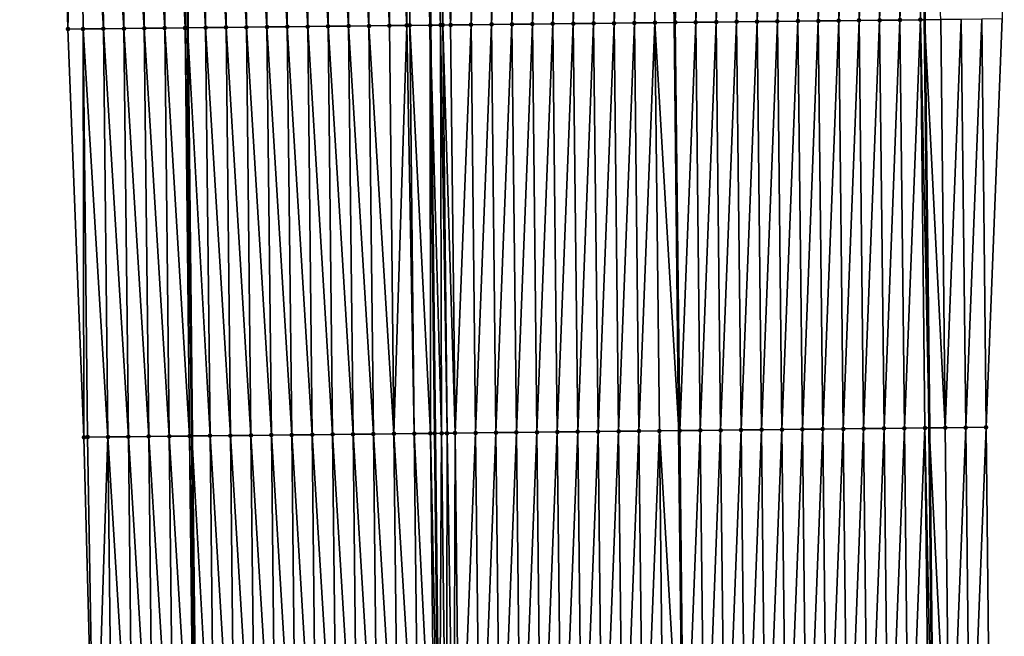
# Model space of a CAD drawing. Header units: feet. Extents: x 2010743 to 2022806, y 818705 to 837694.
# Tile 424 of 531: x 2011423 to 2011472, y 833523 to 833553. Entities that reach past the tile are written whole.
import ezdxf

# ---------------------------------------------------------------- set-up
doc = ezdxf.new("R2010")
doc.units = ezdxf.units.FT
doc.header["$MEASUREMENT"] = 0
for name, color, linetype, lineweight in [('EP_Travel Lane', 172, 'Continuous', 53), ('Road Shots', 141, 'Continuous', 100), ('STRIPING', 60, 'Continuous', 53)]:
    doc.layers.add(name, color=color, linetype=linetype, lineweight=lineweight)
doc.layers.add('I-77-MM17-21_NB-Surface-Border', color=7, linetype='Continuous')
doc.layers.add('I-77-MM17-21_NB-Surface-TIN', color=7, linetype='Continuous')

msp = doc.modelspace()

# ---------------------------------------------------------------- linework, layer by layer
at = {"layer": 'EP_Travel Lane'}
for points in [[(2011464.988, 833753.491, 292.193), (2011465.354, 833733.462, 292.098), (2011465.681, 833713.465, 292.017), (2011466.009, 833693.468, 291.958), (2011466.336, 833673.47, 291.897), (2011466.589, 833653.353, 291.841), (2011466.832, 833633.355, 291.826), (2011467.065, 833613.329, 291.812), (2011467.283, 833593.331, 291.79), (2011467.5, 833573.332, 291.775), (2011467.717, 833553.333, 291.774), (2011467.935, 833533.334, 291.789), (2011468.152, 833513.335, 291.797)], [(2011428.956, 833752.81, 292.489), (2011429.323, 833732.833, 292.414), (2011429.634, 833712.836, 292.334), (2011429.944, 833692.838, 292.234), (2011430.254, 833672.841, 292.154), (2011430.503, 833652.916, 292.111), (2011430.745, 833632.917, 292.045), (2011430.977, 833612.934, 292.039), (2011431.195, 833592.935, 292.039), (2011431.412, 833572.936, 292.024), (2011431.629, 833552.937, 292.032), (2011431.847, 833532.939, 292.065), (2011432.064, 833512.94, 292.102)]]:
    msp.add_polyline3d(points, dxfattribs=at)
at = {"layer": 'I-77-MM17-21_NB-Surface-Border', "color": 3, "linetype": 'Continuous', "lineweight": -3}
for points in [[(2011467.705, 833753.543, 292.096), (2011467.077, 833733.492, 292.042), (2011468.425, 833713.513, 291.922), (2011469.774, 833693.534, 291.813), (2011470.122, 833673.537, 291.757), (2011470.378, 833653.399, 291.711), (2011471.62, 833633.413, 291.642), (2011470.854, 833613.371, 291.668), (2011471.074, 833593.372, 291.648), (2011471.293, 833573.373, 291.648), (2011471.512, 833553.374, 291.655), (2011470.732, 833533.365, 291.699), (2011470.951, 833513.366, 291.699)], [(2011427.076, 833512.885, 291.937), (2011426.557, 833532.88, 291.895), (2011425.777, 833552.873, 291.844), (2011425.296, 833572.869, 291.814), (2011425.157, 833592.868, 291.84), (2011424.857, 833612.866, 291.843), (2011424.624, 833632.844, 291.867), (2011424.382, 833652.842, 291.917), (2011423.705, 833672.728, 291.953), (2011423.454, 833692.726, 292.028), (2011423.414, 833712.728, 292.137), (2011423.675, 833732.735, 292.241), (2011423.445, 833752.708, 292.332)]]:
    msp.add_polyline3d(points, dxfattribs=at)
at = {"layer": 'I-77-MM17-21_NB-Surface-TIN', "color": 128, "linetype": 'Continuous', "lineweight": -3}
for points in [[(2011449.514, 833553.134, 292.095), (2011450.294, 833573.143, 292.084), (2011449.294, 833573.132, 292.101)], [(2011449.514, 833553.134, 292.095), (2011450.514, 833553.145, 292.077), (2011450.294, 833573.143, 292.084)], [(2011450.514, 833553.145, 292.077), (2011451.294, 833573.154, 292.068), (2011450.294, 833573.143, 292.084)], [(2011450.514, 833553.145, 292.077), (2011451.514, 833553.156, 292.059), (2011451.294, 833573.154, 292.068)], [(2011451.514, 833553.156, 292.059), (2011452.294, 833573.165, 292.054), (2011451.294, 833573.154, 292.068)], [(2011451.514, 833553.156, 292.059), (2011452.514, 833553.166, 292.043), (2011452.294, 833573.165, 292.054)], [(2011452.514, 833553.166, 292.043), (2011453.294, 833573.176, 292.044), (2011452.294, 833573.165, 292.054)], [(2011452.514, 833553.166, 292.043), (2011453.513, 833553.177, 292.029), (2011453.294, 833573.176, 292.044)], [(2011453.513, 833553.177, 292.029), (2011454.294, 833573.187, 292.037), (2011453.294, 833573.176, 292.044)], [(2011453.513, 833553.177, 292.029), (2011454.513, 833553.188, 292.018), (2011454.294, 833573.187, 292.037)], [(2011454.294, 833573.187, 292.037), (2011455.474, 833553.199, 292.001), (2011455.257, 833573.198, 292.014)], [(2011454.513, 833553.188, 292.018), (2011455.474, 833553.199, 292.001), (2011454.294, 833573.187, 292.037)], [(2011455.513, 833553.199, 292), (2011455.257, 833573.198, 292.014), (2011455.474, 833553.199, 292.001)], [(2011455.513, 833553.199, 292), (2011455.294, 833573.198, 292.013), (2011455.257, 833573.198, 292.014)], [(2011455.513, 833553.199, 292), (2011456.294, 833573.209, 291.995), (2011455.294, 833573.198, 292.013)], [(2011455.513, 833553.199, 292), (2011456.513, 833553.21, 291.978), (2011456.294, 833573.209, 291.995)], [(2011456.513, 833553.21, 291.978), (2011457.294, 833573.22, 291.969), (2011456.294, 833573.209, 291.995)], [(2011456.513, 833553.21, 291.978), (2011457.513, 833553.221, 291.951), (2011457.294, 833573.22, 291.969)], [(2011457.513, 833553.221, 291.951), (2011458.294, 833573.231, 291.947), (2011457.294, 833573.22, 291.969)], [(2011457.513, 833553.221, 291.951), (2011458.513, 833553.232, 291.932), (2011458.294, 833573.231, 291.947)], [(2011458.513, 833553.232, 291.932), (2011459.294, 833573.242, 291.925), (2011458.294, 833573.231, 291.947)], [(2011458.513, 833553.232, 291.932), (2011459.513, 833553.243, 291.917), (2011459.294, 833573.242, 291.925)], [(2011459.513, 833553.243, 291.917), (2011460.294, 833573.253, 291.905), (2011459.294, 833573.242, 291.925)], [(2011459.513, 833553.243, 291.917), (2011460.513, 833553.254, 291.9), (2011460.294, 833573.253, 291.905)], [(2011460.513, 833553.254, 291.9), (2011461.294, 833573.264, 291.892), (2011460.294, 833573.253, 291.905)], [(2011460.513, 833553.254, 291.9), (2011461.513, 833553.265, 291.885), (2011461.294, 833573.264, 291.892)], [(2011461.513, 833553.265, 291.885), (2011462.294, 833573.275, 291.88), (2011461.294, 833573.264, 291.892)], [(2011461.513, 833553.265, 291.885), (2011462.513, 833553.276, 291.871), (2011462.294, 833573.275, 291.88)], [(2011462.294, 833573.275, 291.88), (2011462.513, 833553.276, 291.871), (2011463.293, 833573.286, 291.865)], [(2011463.513, 833553.287, 291.857), (2011463.293, 833573.286, 291.865), (2011462.513, 833553.276, 291.871)], [(2011463.513, 833553.287, 291.857), (2011464.293, 833573.297, 291.847), (2011463.293, 833573.286, 291.865)], [(2011463.513, 833553.287, 291.857), (2011464.513, 833553.298, 291.841), (2011464.293, 833573.297, 291.847)], [(2011464.513, 833553.298, 291.841), (2011465.293, 833573.308, 291.829), (2011464.293, 833573.297, 291.847)], [(2011464.513, 833553.298, 291.841), (2011465.513, 833553.309, 291.823), (2011465.293, 833573.308, 291.829)], [(2011465.513, 833553.309, 291.823), (2011466.293, 833573.319, 291.808), (2011465.293, 833573.308, 291.829)], [(2011465.513, 833553.309, 291.823), (2011466.513, 833553.32, 291.805), (2011466.293, 833573.319, 291.808)], [(2011466.513, 833553.32, 291.805), (2011467.293, 833573.329, 291.781), (2011466.293, 833573.319, 291.808)], [(2011466.513, 833553.32, 291.805), (2011467.513, 833553.331, 291.78), (2011467.293, 833573.329, 291.781)], [(2011467.293, 833573.329, 291.781), (2011467.717, 833553.333, 291.774), (2011467.5, 833573.332, 291.775)], [(2011467.513, 833553.331, 291.78), (2011467.717, 833553.333, 291.774), (2011467.293, 833573.329, 291.781)], [(2011468.513, 833553.342, 291.754), (2011467.5, 833573.332, 291.775), (2011467.717, 833553.333, 291.774)], [(2011425.777, 833552.873, 291.844), (2011426.296, 833572.88, 291.853), (2011425.296, 833572.869, 291.814)], [(2011426.515, 833552.881, 291.871), (2011426.296, 833572.88, 291.853), (2011425.777, 833552.873, 291.844)], [(2011427.515, 833552.892, 291.906), (2011427.296, 833572.891, 291.889), (2011426.296, 833572.88, 291.853)], [(2011426.515, 833552.881, 291.871), (2011427.515, 833552.892, 291.906), (2011426.296, 833572.88, 291.853)], [(2011428.515, 833552.903, 291.945), (2011428.296, 833572.902, 291.929), (2011427.296, 833572.891, 291.889)], [(2011427.515, 833552.892, 291.906), (2011428.515, 833552.903, 291.945), (2011427.296, 833572.891, 291.889)], [(2011429.515, 833552.914, 291.978), (2011429.296, 833572.913, 291.962), (2011428.296, 833572.902, 291.929)], [(2011428.515, 833552.903, 291.945), (2011429.515, 833552.914, 291.978), (2011428.296, 833572.902, 291.929)], [(2011430.515, 833552.925, 292.008), (2011430.295, 833572.924, 292.006), (2011429.296, 833572.913, 291.962)], [(2011429.515, 833552.914, 291.978), (2011430.515, 833552.925, 292.008), (2011429.296, 833572.913, 291.962)], [(2011430.515, 833552.925, 292.008), (2011430.624, 833572.928, 292.02), (2011430.295, 833572.924, 292.006)], [(2011430.515, 833552.925, 292.008), (2011431.515, 833552.936, 292.029), (2011430.624, 833572.928, 292.02)], [(2011431.515, 833552.936, 292.029), (2011431.295, 833572.935, 292.023), (2011430.624, 833572.928, 292.02)], [(2011431.295, 833572.935, 292.023), (2011431.629, 833552.937, 292.032), (2011431.412, 833572.936, 292.024)], [(2011431.515, 833552.936, 292.029), (2011431.629, 833552.937, 292.032), (2011431.295, 833572.935, 292.023)], [(2011432.515, 833552.947, 292.05), (2011432.295, 833572.946, 292.032), (2011431.412, 833572.936, 292.024)], [(2011432.515, 833552.947, 292.05), (2011431.412, 833572.936, 292.024), (2011431.629, 833552.937, 292.032)], [(2011433.515, 833552.958, 292.063), (2011433.295, 833572.957, 292.046), (2011432.295, 833572.946, 292.032)], [(2011432.515, 833552.947, 292.05), (2011433.515, 833552.958, 292.063), (2011432.295, 833572.946, 292.032)], [(2011434.515, 833552.969, 292.075), (2011434.295, 833572.968, 292.066), (2011433.295, 833572.957, 292.046)], [(2011433.515, 833552.958, 292.063), (2011434.515, 833552.969, 292.075), (2011433.295, 833572.957, 292.046)], [(2011435.515, 833552.98, 292.087), (2011435.295, 833572.979, 292.076), (2011434.295, 833572.968, 292.066)], [(2011434.515, 833552.969, 292.075), (2011435.515, 833552.98, 292.087), (2011434.295, 833572.968, 292.066)], [(2011436.515, 833552.991, 292.097), (2011436.295, 833572.99, 292.087), (2011435.295, 833572.979, 292.076)], [(2011435.515, 833552.98, 292.087), (2011436.515, 833552.991, 292.097), (2011435.295, 833572.979, 292.076)], [(2011437.514, 833553.002, 292.104), (2011437.295, 833573.001, 292.096), (2011436.295, 833572.99, 292.087)], [(2011436.515, 833552.991, 292.097), (2011437.514, 833553.002, 292.104), (2011436.295, 833572.99, 292.087)], [(2011438.514, 833553.013, 292.112), (2011438.295, 833573.012, 292.105), (2011437.295, 833573.001, 292.096)], [(2011437.514, 833553.002, 292.104), (2011438.514, 833553.013, 292.112), (2011437.295, 833573.001, 292.096)], [(2011439.514, 833553.024, 292.122), (2011439.295, 833573.023, 292.117), (2011438.295, 833573.012, 292.105)], [(2011438.514, 833553.013, 292.112), (2011439.514, 833553.024, 292.122), (2011438.295, 833573.012, 292.105)], [(2011440.514, 833553.035, 292.136), (2011440.295, 833573.034, 292.132), (2011439.295, 833573.023, 292.117)], [(2011439.514, 833553.024, 292.122), (2011440.514, 833553.035, 292.136), (2011439.295, 833573.023, 292.117)], [(2011441.514, 833553.046, 292.149), (2011441.295, 833573.045, 292.148), (2011440.295, 833573.034, 292.132)], [(2011440.514, 833553.035, 292.136), (2011441.514, 833553.046, 292.149), (2011440.295, 833573.034, 292.132)], [(2011442.364, 833553.055, 292.166), (2011442.295, 833573.056, 292.167), (2011441.295, 833573.045, 292.148)], [(2011441.514, 833553.046, 292.149), (2011442.364, 833553.055, 292.166), (2011441.295, 833573.045, 292.148)], [(2011442.295, 833573.056, 292.167), (2011443.514, 833553.068, 292.176), (2011443.295, 833573.067, 292.176)], [(2011442.514, 833553.057, 292.168), (2011443.514, 833553.068, 292.176), (2011442.295, 833573.056, 292.167)], [(2011442.364, 833553.055, 292.166), (2011442.514, 833553.057, 292.168), (2011442.295, 833573.056, 292.167)], [(2011444.024, 833553.074, 292.179), (2011443.881, 833573.073, 292.181), (2011443.295, 833573.067, 292.176)], [(2011444.024, 833553.074, 292.179), (2011443.295, 833573.067, 292.176), (2011443.514, 833553.068, 292.176)], [(2011444.128, 833553.075, 292.179), (2011443.949, 833573.074, 292.181), (2011443.881, 833573.073, 292.181)], [(2011444.024, 833553.074, 292.179), (2011444.128, 833553.075, 292.179), (2011443.881, 833573.073, 292.181)], [(2011444.514, 833553.079, 292.175), (2011444.295, 833573.078, 292.177), (2011443.949, 833573.074, 292.181)], [(2011444.128, 833553.075, 292.179), (2011444.514, 833553.079, 292.175), (2011443.949, 833573.074, 292.181)], [(2011444.514, 833553.079, 292.175), (2011445.295, 833573.089, 292.161), (2011444.295, 833573.078, 292.177)], [(2011444.514, 833553.079, 292.175), (2011445.514, 833553.09, 292.158), (2011445.295, 833573.089, 292.161)], [(2011445.514, 833553.09, 292.158), (2011446.294, 833573.1, 292.146), (2011445.295, 833573.089, 292.161)], [(2011445.514, 833553.09, 292.158), (2011446.514, 833553.101, 292.141), (2011446.294, 833573.1, 292.146)], [(2011446.514, 833553.101, 292.141), (2011447.294, 833573.111, 292.129), (2011446.294, 833573.1, 292.146)], [(2011446.514, 833553.101, 292.141), (2011447.514, 833553.112, 292.124), (2011447.294, 833573.111, 292.129)], [(2011447.514, 833553.112, 292.124), (2011448.294, 833573.122, 292.115), (2011447.294, 833573.111, 292.129)], [(2011447.514, 833553.112, 292.124), (2011448.514, 833553.123, 292.108), (2011448.294, 833573.122, 292.115)], [(2011448.514, 833553.123, 292.108), (2011449.294, 833573.132, 292.101), (2011448.294, 833573.122, 292.115)], [(2011448.514, 833553.123, 292.108), (2011449.514, 833553.134, 292.095), (2011449.294, 833573.132, 292.101)], [(2011428.734, 833532.904, 291.972), (2011428.515, 833552.903, 291.945), (2011427.515, 833552.892, 291.906)], [(2011429.734, 833532.915, 292.007), (2011429.515, 833552.914, 291.978), (2011428.515, 833552.903, 291.945)], [(2011428.734, 833532.904, 291.972), (2011429.734, 833532.915, 292.007), (2011428.515, 833552.903, 291.945)], [(2011430.734, 833532.926, 292.042), (2011430.515, 833552.925, 292.008), (2011429.515, 833552.914, 291.978)], [(2011429.734, 833532.915, 292.007), (2011430.734, 833532.926, 292.042), (2011429.515, 833552.914, 291.978)], [(2011431.734, 833532.937, 292.063), (2011431.515, 833552.936, 292.029), (2011430.515, 833552.925, 292.008)], [(2011430.734, 833532.926, 292.042), (2011431.734, 833532.937, 292.063), (2011430.515, 833552.925, 292.008)], [(2011431.515, 833552.936, 292.029), (2011431.847, 833532.939, 292.065), (2011431.629, 833552.937, 292.032)], [(2011431.734, 833532.937, 292.063), (2011431.847, 833532.939, 292.065), (2011431.515, 833552.936, 292.029)], [(2011432.734, 833532.948, 292.076), (2011432.515, 833552.947, 292.05), (2011431.629, 833552.937, 292.032)], [(2011432.734, 833532.948, 292.076), (2011431.629, 833552.937, 292.032), (2011431.847, 833532.939, 292.065)], [(2011433.734, 833532.959, 292.092), (2011433.515, 833552.958, 292.063), (2011432.515, 833552.947, 292.05)], [(2011432.734, 833532.948, 292.076), (2011433.734, 833532.959, 292.092), (2011432.515, 833552.947, 292.05)], [(2011434.734, 833532.97, 292.106), (2011434.515, 833552.969, 292.075), (2011433.515, 833552.958, 292.063)], [(2011433.734, 833532.959, 292.092), (2011434.734, 833532.97, 292.106), (2011433.515, 833552.958, 292.063)], [(2011435.734, 833532.981, 292.116), (2011435.515, 833552.98, 292.087), (2011434.515, 833552.969, 292.075)], [(2011434.734, 833532.97, 292.106), (2011435.734, 833532.981, 292.116), (2011434.515, 833552.969, 292.075)], [(2011436.734, 833532.992, 292.126), (2011436.515, 833552.991, 292.097), (2011435.515, 833552.98, 292.087)], [(2011435.734, 833532.981, 292.116), (2011436.734, 833532.992, 292.126), (2011435.515, 833552.98, 292.087)], [(2011437.734, 833533.003, 292.137), (2011437.514, 833553.002, 292.104), (2011436.515, 833552.991, 292.097)], [(2011436.734, 833532.992, 292.126), (2011437.734, 833533.003, 292.137), (2011436.515, 833552.991, 292.097)], [(2011438.734, 833533.014, 292.145), (2011438.514, 833553.013, 292.112), (2011437.514, 833553.002, 292.104)], [(2011437.734, 833533.003, 292.137), (2011438.734, 833533.014, 292.145), (2011437.514, 833553.002, 292.104)], [(2011439.734, 833533.025, 292.155), (2011439.514, 833553.024, 292.122), (2011438.514, 833553.013, 292.112)], [(2011438.734, 833533.014, 292.145), (2011439.734, 833533.025, 292.155), (2011438.514, 833553.013, 292.112)], [(2011440.734, 833533.036, 292.17), (2011440.514, 833553.035, 292.136), (2011439.514, 833553.024, 292.122)], [(2011439.734, 833533.025, 292.155), (2011440.734, 833533.036, 292.17), (2011439.514, 833553.024, 292.122)], [(2011441.734, 833533.047, 292.188), (2011441.514, 833553.046, 292.149), (2011440.514, 833553.035, 292.136)], [(2011440.734, 833533.036, 292.17), (2011441.734, 833533.047, 292.188), (2011440.514, 833553.035, 292.136)], [(2011441.734, 833533.047, 292.188), (2011442.364, 833553.055, 292.166), (2011441.514, 833553.046, 292.149)], [(2011441.734, 833533.047, 292.188), (2011442.734, 833533.058, 292.205), (2011442.364, 833553.055, 292.166)], [(2011442.734, 833533.058, 292.205), (2011442.514, 833553.057, 292.168), (2011442.364, 833553.055, 292.166)], [(2011443.524, 833533.067, 292.214), (2011443.514, 833553.068, 292.176), (2011442.514, 833553.057, 292.168)], [(2011442.734, 833533.058, 292.205), (2011443.524, 833533.067, 292.214), (2011442.514, 833553.057, 292.168)], [(2011444.072, 833533.073, 292.216), (2011444.024, 833553.074, 292.179), (2011443.514, 833553.068, 292.176)], [(2011444.072, 833533.073, 292.216), (2011443.514, 833553.068, 292.176), (2011443.734, 833533.069, 292.215)], [(2011443.524, 833533.067, 292.214), (2011443.734, 833533.069, 292.215), (2011443.514, 833553.068, 292.176)], [(2011444.34, 833533.076, 292.216), (2011444.128, 833553.075, 292.179), (2011444.024, 833553.074, 292.179)], [(2011444.072, 833533.073, 292.216), (2011444.34, 833533.076, 292.216), (2011444.024, 833553.074, 292.179)], [(2011444.733, 833533.08, 292.212), (2011444.514, 833553.079, 292.175), (2011444.128, 833553.075, 292.179)], [(2011444.34, 833533.076, 292.216), (2011444.733, 833533.08, 292.212), (2011444.128, 833553.075, 292.179)], [(2011444.733, 833533.08, 292.212), (2011445.514, 833553.09, 292.158), (2011444.514, 833553.079, 292.175)], [(2011444.733, 833533.08, 292.212), (2011445.733, 833533.091, 292.196), (2011445.514, 833553.09, 292.158)], [(2011445.733, 833533.091, 292.196), (2011446.514, 833553.101, 292.141), (2011445.514, 833553.09, 292.158)], [(2011445.733, 833533.091, 292.196), (2011446.733, 833533.102, 292.179), (2011446.514, 833553.101, 292.141)], [(2011446.733, 833533.102, 292.179), (2011447.514, 833553.112, 292.124), (2011446.514, 833553.101, 292.141)], [(2011446.733, 833533.102, 292.179), (2011447.733, 833533.113, 292.16), (2011447.514, 833553.112, 292.124)], [(2011447.733, 833533.113, 292.16), (2011448.514, 833553.123, 292.108), (2011447.514, 833553.112, 292.124)], [(2011447.733, 833533.113, 292.16), (2011448.733, 833533.124, 292.143), (2011448.514, 833553.123, 292.108)], [(2011448.733, 833533.124, 292.143), (2011449.514, 833553.134, 292.095), (2011448.514, 833553.123, 292.108)], [(2011448.733, 833533.124, 292.143), (2011449.733, 833533.135, 292.129), (2011449.514, 833553.134, 292.095)], [(2011449.733, 833533.135, 292.129), (2011450.514, 833553.145, 292.077), (2011449.514, 833553.134, 292.095)], [(2011449.733, 833533.135, 292.129), (2011450.733, 833533.146, 292.113), (2011450.514, 833553.145, 292.077)], [(2011450.733, 833533.146, 292.113), (2011451.514, 833553.156, 292.059), (2011450.514, 833553.145, 292.077)], [(2011450.733, 833533.146, 292.113), (2011451.733, 833533.157, 292.096), (2011451.514, 833553.156, 292.059)], [(2011451.733, 833533.157, 292.096), (2011452.514, 833553.166, 292.043), (2011451.514, 833553.156, 292.059)], [(2011451.733, 833533.157, 292.096), (2011452.733, 833533.168, 292.082), (2011452.514, 833553.166, 292.043)], [(2011452.733, 833533.168, 292.082), (2011453.513, 833553.177, 292.029), (2011452.514, 833553.166, 292.043)], [(2011452.733, 833533.168, 292.082), (2011453.733, 833533.179, 292.071), (2011453.513, 833553.177, 292.029)], [(2011453.733, 833533.179, 292.071), (2011454.513, 833553.188, 292.018), (2011453.513, 833553.177, 292.029)], [(2011453.733, 833533.179, 292.071), (2011454.733, 833533.19, 292.058), (2011454.513, 833553.188, 292.018)], [(2011454.513, 833553.188, 292.018), (2011455.692, 833533.2, 292.038), (2011455.474, 833553.199, 292.001)], [(2011454.733, 833533.19, 292.058), (2011455.692, 833533.2, 292.038), (2011454.513, 833553.188, 292.018)], [(2011455.733, 833533.201, 292.038), (2011455.474, 833553.199, 292.001), (2011455.692, 833533.2, 292.038)], [(2011455.733, 833533.201, 292.038), (2011455.513, 833553.199, 292), (2011455.474, 833553.199, 292.001)], [(2011455.733, 833533.201, 292.038), (2011456.513, 833553.21, 291.978), (2011455.513, 833553.199, 292)], [(2011455.733, 833533.201, 292.038), (2011456.733, 833533.212, 292.012), (2011456.513, 833553.21, 291.978)], [(2011456.733, 833533.212, 292.012), (2011457.513, 833553.221, 291.951), (2011456.513, 833553.21, 291.978)], [(2011456.733, 833533.212, 292.012), (2011457.733, 833533.222, 291.985), (2011457.513, 833553.221, 291.951)], [(2011457.733, 833533.222, 291.985), (2011458.513, 833553.232, 291.932), (2011457.513, 833553.221, 291.951)], [(2011457.733, 833533.222, 291.985), (2011458.733, 833533.233, 291.962), (2011458.513, 833553.232, 291.932)], [(2011458.733, 833533.233, 291.962), (2011459.513, 833553.243, 291.917), (2011458.513, 833553.232, 291.932)], [(2011458.733, 833533.233, 291.962), (2011459.733, 833533.244, 291.944), (2011459.513, 833553.243, 291.917)], [(2011459.733, 833533.244, 291.944), (2011460.513, 833553.254, 291.9), (2011459.513, 833553.243, 291.917)], [(2011459.733, 833533.244, 291.944), (2011460.732, 833533.255, 291.927), (2011460.513, 833553.254, 291.9)], [(2011460.732, 833533.255, 291.927), (2011461.513, 833553.265, 291.885), (2011460.513, 833553.254, 291.9)], [(2011460.732, 833533.255, 291.927), (2011461.732, 833533.266, 291.909), (2011461.513, 833553.265, 291.885)], [(2011461.732, 833533.266, 291.909), (2011462.513, 833553.276, 291.871), (2011461.513, 833553.265, 291.885)], [(2011461.732, 833533.266, 291.909), (2011462.732, 833533.277, 291.892), (2011462.513, 833553.276, 291.871)], [(2011462.732, 833533.277, 291.892), (2011463.513, 833553.287, 291.857), (2011462.513, 833553.276, 291.871)], [(2011463.732, 833533.288, 291.875), (2011463.513, 833553.287, 291.857), (2011462.732, 833533.277, 291.892)], [(2011463.732, 833533.288, 291.875), (2011464.513, 833553.298, 291.841), (2011463.513, 833553.287, 291.857)], [(2011463.732, 833533.288, 291.875), (2011464.732, 833533.299, 291.857), (2011464.513, 833553.298, 291.841)], [(2011464.732, 833533.299, 291.857), (2011465.513, 833553.309, 291.823), (2011464.513, 833553.298, 291.841)], [(2011464.732, 833533.299, 291.857), (2011465.732, 833533.31, 291.839), (2011465.513, 833553.309, 291.823)], [(2011465.732, 833533.31, 291.839), (2011466.513, 833553.32, 291.805), (2011465.513, 833553.309, 291.823)], [(2011465.732, 833533.31, 291.839), (2011466.732, 833533.321, 291.818), (2011466.513, 833553.32, 291.805)], [(2011466.732, 833533.321, 291.818), (2011467.513, 833553.331, 291.78), (2011466.513, 833553.32, 291.805)], [(2011466.732, 833533.321, 291.818), (2011467.732, 833533.332, 291.794), (2011467.513, 833553.331, 291.78)], [(2011467.513, 833553.331, 291.78), (2011467.935, 833533.334, 291.789), (2011467.717, 833553.333, 291.774)], [(2011467.732, 833533.332, 291.794), (2011467.935, 833533.334, 291.789), (2011467.513, 833553.331, 291.78)], [(2011468.732, 833533.343, 291.768), (2011468.513, 833553.342, 291.754), (2011467.717, 833553.333, 291.774)], [(2011468.732, 833533.343, 291.768), (2011467.717, 833553.333, 291.774), (2011467.935, 833533.334, 291.789)], [(2011468.732, 833533.343, 291.768), (2011469.513, 833553.353, 291.726), (2011468.513, 833553.342, 291.754)], [(2011468.732, 833533.343, 291.768), (2011469.732, 833533.354, 291.735), (2011469.513, 833553.353, 291.726)], [(2011469.732, 833533.354, 291.735), (2011470.512, 833553.363, 291.691), (2011469.513, 833553.353, 291.726)], [(2011469.732, 833533.354, 291.735), (2011470.732, 833533.365, 291.699), (2011470.512, 833553.363, 291.691)], [(2011470.732, 833533.365, 291.699), (2011471.512, 833553.374, 291.655), (2011470.512, 833553.363, 291.691)], [(2011426.557, 833532.88, 291.895), (2011426.515, 833552.881, 291.871), (2011425.777, 833552.873, 291.844)], [(2011427.734, 833532.893, 291.935), (2011427.515, 833552.892, 291.906), (2011426.515, 833552.881, 291.871)], [(2011426.735, 833532.882, 291.901), (2011426.515, 833552.881, 291.871), (2011426.557, 833532.88, 291.895)], [(2011426.735, 833532.882, 291.901), (2011427.734, 833532.893, 291.935), (2011426.515, 833552.881, 291.871)], [(2011427.734, 833532.893, 291.935), (2011428.734, 833532.904, 291.972), (2011427.515, 833552.892, 291.906)], [(2011448.953, 833513.125, 292.167), (2011449.733, 833533.135, 292.129), (2011448.733, 833533.124, 292.143)], [(2011448.953, 833513.125, 292.167), (2011449.953, 833513.136, 292.152), (2011449.733, 833533.135, 292.129)], [(2011449.953, 833513.136, 292.152), (2011450.733, 833533.146, 292.113), (2011449.733, 833533.135, 292.129)], [(2011449.953, 833513.136, 292.152), (2011450.952, 833513.147, 292.135), (2011450.733, 833533.146, 292.113)], [(2011450.952, 833513.147, 292.135), (2011451.733, 833533.157, 292.096), (2011450.733, 833533.146, 292.113)], [(2011450.952, 833513.147, 292.135), (2011451.952, 833513.158, 292.118), (2011451.733, 833533.157, 292.096)], [(2011451.952, 833513.158, 292.118), (2011452.733, 833533.168, 292.082), (2011451.733, 833533.157, 292.096)], [(2011451.952, 833513.158, 292.118), (2011452.952, 833513.169, 292.105), (2011452.733, 833533.168, 292.082)], [(2011452.952, 833513.169, 292.105), (2011453.733, 833533.179, 292.071), (2011452.733, 833533.168, 292.082)], [(2011452.952, 833513.169, 292.105), (2011453.952, 833513.18, 292.094), (2011453.733, 833533.179, 292.071)], [(2011453.952, 833513.18, 292.094), (2011454.733, 833533.19, 292.058), (2011453.733, 833533.179, 292.071)], [(2011453.952, 833513.18, 292.094), (2011454.952, 833513.191, 292.082), (2011454.733, 833533.19, 292.058)], [(2011454.733, 833533.19, 292.058), (2011455.909, 833513.201, 292.061), (2011455.692, 833533.2, 292.038)], [(2011454.952, 833513.191, 292.082), (2011455.909, 833513.201, 292.061), (2011454.733, 833533.19, 292.058)], [(2011455.952, 833513.202, 292.06), (2011455.733, 833533.201, 292.038), (2011455.692, 833533.2, 292.038)], [(2011455.952, 833513.202, 292.06), (2011455.692, 833533.2, 292.038), (2011455.909, 833513.201, 292.061)], [(2011455.952, 833513.202, 292.06), (2011456.733, 833533.212, 292.012), (2011455.733, 833533.201, 292.038)], [(2011455.952, 833513.202, 292.06), (2011456.952, 833513.213, 292.032), (2011456.733, 833533.212, 292.012)], [(2011456.952, 833513.213, 292.032), (2011457.733, 833533.222, 291.985), (2011456.733, 833533.212, 292.012)], [(2011456.952, 833513.213, 292.032), (2011457.952, 833513.224, 292.005), (2011457.733, 833533.222, 291.985)], [(2011457.952, 833513.224, 292.005), (2011458.733, 833533.233, 291.962), (2011457.733, 833533.222, 291.985)], [(2011457.952, 833513.224, 292.005), (2011458.952, 833513.235, 291.985), (2011458.733, 833533.233, 291.962)], [(2011458.952, 833513.235, 291.985), (2011459.733, 833533.244, 291.944), (2011458.733, 833533.233, 291.962)], [(2011458.952, 833513.235, 291.985), (2011459.952, 833513.246, 291.966), (2011459.733, 833533.244, 291.944)], [(2011459.952, 833513.246, 291.966), (2011460.732, 833533.255, 291.927), (2011459.733, 833533.244, 291.944)], [(2011459.952, 833513.246, 291.966), (2011460.952, 833513.256, 291.946), (2011460.732, 833533.255, 291.927)], [(2011460.952, 833513.256, 291.946), (2011461.732, 833533.266, 291.909), (2011460.732, 833533.255, 291.927)], [(2011460.952, 833513.256, 291.946), (2011461.952, 833513.267, 291.928), (2011461.732, 833533.266, 291.909)], [(2011461.952, 833513.267, 291.928), (2011462.732, 833533.277, 291.892), (2011461.732, 833533.266, 291.909)], [(2011461.952, 833513.267, 291.928), (2011462.952, 833513.278, 291.912), (2011462.732, 833533.277, 291.892)], [(2011462.952, 833513.278, 291.912), (2011463.732, 833533.288, 291.875), (2011462.732, 833533.277, 291.892)], [(2011463.952, 833513.289, 291.895), (2011463.732, 833533.288, 291.875), (2011462.952, 833513.278, 291.912)], [(2011463.952, 833513.289, 291.895), (2011464.732, 833533.299, 291.857), (2011463.732, 833533.288, 291.875)], [(2011463.952, 833513.289, 291.895), (2011464.952, 833513.3, 291.878), (2011464.732, 833533.299, 291.857)], [(2011464.952, 833513.3, 291.878), (2011465.732, 833533.31, 291.839), (2011464.732, 833533.299, 291.857)], [(2011464.952, 833513.3, 291.878), (2011465.952, 833513.311, 291.859), (2011465.732, 833533.31, 291.839)], [(2011465.952, 833513.311, 291.859), (2011466.732, 833533.321, 291.818), (2011465.732, 833533.31, 291.839)], [(2011465.952, 833513.311, 291.859), (2011466.952, 833513.322, 291.834), (2011466.732, 833533.321, 291.818)], [(2011466.952, 833513.322, 291.834), (2011467.732, 833533.332, 291.794), (2011466.732, 833533.321, 291.818)], [(2011466.952, 833513.322, 291.834), (2011467.951, 833513.333, 291.803), (2011467.732, 833533.332, 291.794)], [(2011467.732, 833533.332, 291.794), (2011468.152, 833513.335, 291.797), (2011467.935, 833533.334, 291.789)], [(2011467.951, 833513.333, 291.803), (2011468.152, 833513.335, 291.797), (2011467.732, 833533.332, 291.794)], [(2011468.951, 833513.344, 291.772), (2011468.732, 833533.343, 291.768), (2011467.935, 833533.334, 291.789)], [(2011468.951, 833513.344, 291.772), (2011467.935, 833533.334, 291.789), (2011468.152, 833513.335, 291.797)], [(2011468.951, 833513.344, 291.772), (2011469.732, 833533.354, 291.735), (2011468.732, 833533.343, 291.768)], [(2011468.951, 833513.344, 291.772), (2011469.951, 833513.355, 291.739), (2011469.732, 833533.354, 291.735)], [(2011469.951, 833513.355, 291.739), (2011470.732, 833533.365, 291.699), (2011469.732, 833533.354, 291.735)], [(2011469.951, 833513.355, 291.739), (2011470.951, 833513.366, 291.699), (2011470.732, 833533.365, 291.699)], [(2011427.076, 833512.885, 291.937), (2011426.735, 833532.882, 291.901), (2011426.557, 833532.88, 291.895)], [(2011427.076, 833512.885, 291.937), (2011427.734, 833532.893, 291.935), (2011426.735, 833532.882, 291.901)], [(2011427.954, 833512.894, 291.97), (2011427.734, 833532.893, 291.935), (2011427.076, 833512.885, 291.937)], [(2011428.954, 833512.905, 292.008), (2011428.734, 833532.904, 291.972), (2011427.734, 833532.893, 291.935)], [(2011427.954, 833512.894, 291.97), (2011428.954, 833512.905, 292.008), (2011427.734, 833532.893, 291.935)], [(2011429.954, 833512.917, 292.043), (2011429.734, 833532.915, 292.007), (2011428.734, 833532.904, 291.972)], [(2011428.954, 833512.905, 292.008), (2011429.954, 833512.917, 292.043), (2011428.734, 833532.904, 291.972)], [(2011430.954, 833512.928, 292.076), (2011430.734, 833532.926, 292.042), (2011429.734, 833532.915, 292.007)], [(2011429.954, 833512.917, 292.043), (2011430.954, 833512.928, 292.076), (2011429.734, 833532.915, 292.007)], [(2011431.954, 833512.939, 292.101), (2011431.734, 833532.937, 292.063), (2011430.734, 833532.926, 292.042)], [(2011430.954, 833512.928, 292.076), (2011431.954, 833512.939, 292.101), (2011430.734, 833532.926, 292.042)], [(2011431.734, 833532.937, 292.063), (2011432.064, 833512.94, 292.102), (2011431.847, 833532.939, 292.065)], [(2011431.954, 833512.939, 292.101), (2011432.064, 833512.94, 292.102), (2011431.734, 833532.937, 292.063)], [(2011432.954, 833512.95, 292.112), (2011432.734, 833532.948, 292.076), (2011431.847, 833532.939, 292.065)], [(2011432.954, 833512.95, 292.112), (2011431.847, 833532.939, 292.065), (2011432.064, 833512.94, 292.102)], [(2011433.954, 833512.961, 292.126), (2011433.734, 833532.959, 292.092), (2011432.734, 833532.948, 292.076)], [(2011432.954, 833512.95, 292.112), (2011433.954, 833512.961, 292.126), (2011432.734, 833532.948, 292.076)], [(2011434.953, 833512.972, 292.141), (2011434.734, 833532.97, 292.106), (2011433.734, 833532.959, 292.092)], [(2011433.954, 833512.961, 292.126), (2011434.953, 833512.972, 292.141), (2011433.734, 833532.959, 292.092)], [(2011435.953, 833512.983, 292.15), (2011435.734, 833532.981, 292.116), (2011434.734, 833532.97, 292.106)], [(2011434.953, 833512.972, 292.141), (2011435.953, 833512.983, 292.15), (2011434.734, 833532.97, 292.106)], [(2011436.953, 833512.993, 292.157), (2011436.734, 833532.992, 292.126), (2011435.734, 833532.981, 292.116)], [(2011435.953, 833512.983, 292.15), (2011436.953, 833512.993, 292.157), (2011435.734, 833532.981, 292.116)], [(2011437.953, 833513.004, 292.164), (2011437.734, 833533.003, 292.137), (2011436.734, 833532.992, 292.126)], [(2011436.953, 833512.993, 292.157), (2011437.953, 833513.004, 292.164), (2011436.734, 833532.992, 292.126)], [(2011438.953, 833513.015, 292.172), (2011438.734, 833533.014, 292.145), (2011437.734, 833533.003, 292.137)], [(2011437.953, 833513.004, 292.164), (2011438.953, 833513.015, 292.172), (2011437.734, 833533.003, 292.137)], [(2011439.953, 833513.026, 292.183), (2011439.734, 833533.025, 292.155), (2011438.734, 833533.014, 292.145)], [(2011438.953, 833513.015, 292.172), (2011439.953, 833513.026, 292.183), (2011438.734, 833533.014, 292.145)], [(2011440.953, 833513.037, 292.195), (2011440.734, 833533.036, 292.17), (2011439.734, 833533.025, 292.155)], [(2011439.953, 833513.026, 292.183), (2011440.953, 833513.037, 292.195), (2011439.734, 833533.025, 292.155)], [(2011441.953, 833513.048, 292.212), (2011441.734, 833533.047, 292.188), (2011440.734, 833533.036, 292.17)], [(2011440.953, 833513.037, 292.195), (2011441.953, 833513.048, 292.212), (2011440.734, 833533.036, 292.17)], [(2011442.953, 833513.059, 292.226), (2011442.734, 833533.058, 292.205), (2011441.734, 833533.047, 292.188)], [(2011441.953, 833513.048, 292.212), (2011442.953, 833513.059, 292.226), (2011441.734, 833533.047, 292.188)], [(2011443.735, 833513.068, 292.233), (2011443.524, 833533.067, 292.214), (2011442.734, 833533.058, 292.205)], [(2011442.953, 833513.059, 292.226), (2011443.735, 833513.068, 292.233), (2011442.734, 833533.058, 292.205)], [(2011443.524, 833533.067, 292.214), (2011443.953, 833513.07, 292.234), (2011443.734, 833533.069, 292.215)], [(2011443.735, 833513.068, 292.233), (2011443.953, 833513.07, 292.234), (2011443.524, 833533.067, 292.214)], [(2011444.072, 833533.073, 292.216), (2011443.734, 833533.069, 292.215), (2011443.953, 833513.07, 292.234)], [(2011444.311, 833513.074, 292.235), (2011444.072, 833533.073, 292.216), (2011443.953, 833513.07, 292.234)], [(2011444.311, 833513.074, 292.235), (2011444.34, 833533.076, 292.216), (2011444.072, 833533.073, 292.216)], [(2011444.311, 833513.074, 292.235), (2011444.665, 833513.078, 292.234), (2011444.34, 833533.076, 292.216)], [(2011444.665, 833513.078, 292.234), (2011444.733, 833533.08, 292.212), (2011444.34, 833533.076, 292.216)], [(2011444.665, 833513.078, 292.234), (2011444.953, 833513.081, 292.232), (2011444.733, 833533.08, 292.212)], [(2011444.953, 833513.081, 292.232), (2011445.733, 833533.091, 292.196), (2011444.733, 833533.08, 292.212)], [(2011444.953, 833513.081, 292.232), (2011445.953, 833513.092, 292.218), (2011445.733, 833533.091, 292.196)], [(2011445.953, 833513.092, 292.218), (2011446.733, 833533.102, 292.179), (2011445.733, 833533.091, 292.196)], [(2011445.953, 833513.092, 292.218), (2011446.953, 833513.103, 292.201), (2011446.733, 833533.102, 292.179)], [(2011446.953, 833513.103, 292.201), (2011447.733, 833533.113, 292.16), (2011446.733, 833533.102, 292.179)], [(2011446.953, 833513.103, 292.201), (2011447.953, 833513.114, 292.183), (2011447.733, 833533.113, 292.16)], [(2011447.953, 833513.114, 292.183), (2011448.733, 833533.124, 292.143), (2011447.733, 833533.113, 292.16)], [(2011447.953, 833513.114, 292.183), (2011448.953, 833513.125, 292.167), (2011448.733, 833533.124, 292.143)]]:
    msp.add_3dface(points, dxfattribs=at)
at = {"layer": 'Road Shots', "lineweight": 100}
for p in [(2011428.515, 833552.903, 291.945), (2011429.515, 833552.914, 291.978), (2011430.515, 833552.925, 292.008), (2011431.515, 833552.936, 292.029), (2011432.515, 833552.947, 292.05), (2011433.515, 833552.958, 292.063), (2011434.515, 833552.969, 292.075), (2011435.515, 833552.98, 292.087), (2011436.515, 833552.991, 292.097), (2011437.514, 833553.002, 292.104), (2011438.514, 833553.013, 292.112), (2011439.514, 833553.024, 292.122), (2011440.514, 833553.035, 292.136), (2011441.514, 833553.046, 292.149), (2011442.364, 833553.055, 292.166), (2011442.514, 833553.057, 292.168), (2011443.514, 833553.068, 292.176), (2011444.024, 833553.074, 292.179), (2011444.128, 833553.075, 292.179), (2011444.514, 833553.079, 292.175), (2011445.514, 833553.09, 292.158), (2011446.514, 833553.101, 292.141), (2011447.514, 833553.112, 292.124), (2011448.514, 833553.123, 292.108), (2011449.514, 833553.134, 292.095), (2011450.514, 833553.145, 292.077), (2011451.514, 833553.156, 292.059), (2011452.514, 833553.166, 292.043), (2011453.513, 833553.177, 292.029), (2011454.513, 833553.188, 292.018), (2011455.513, 833553.199, 292), (2011456.513, 833553.21, 291.978), (2011457.513, 833553.221, 291.951), (2011458.513, 833553.232, 291.932), (2011459.513, 833553.243, 291.917), (2011460.513, 833553.254, 291.9), (2011461.513, 833553.265, 291.885), (2011462.513, 833553.276, 291.871), (2011463.513, 833553.287, 291.857), (2011464.513, 833553.298, 291.841), (2011465.513, 833553.309, 291.823), (2011466.513, 833553.32, 291.805), (2011467.513, 833553.331, 291.78), (2011425.777, 833552.873, 291.844), (2011426.515, 833552.881, 291.871), (2011427.515, 833552.892, 291.906), (2011449.733, 833533.135, 292.129), (2011450.733, 833533.146, 292.113), (2011451.733, 833533.157, 292.096), (2011452.733, 833533.168, 292.082), (2011453.733, 833533.179, 292.071), (2011454.733, 833533.19, 292.058), (2011455.733, 833533.201, 292.038), (2011456.733, 833533.212, 292.012), (2011457.733, 833533.222, 291.985), (2011458.733, 833533.233, 291.962), (2011459.733, 833533.244, 291.944), (2011460.732, 833533.255, 291.927), (2011461.732, 833533.266, 291.909), (2011462.732, 833533.277, 291.892), (2011463.732, 833533.288, 291.875), (2011464.732, 833533.299, 291.857), (2011465.732, 833533.31, 291.839), (2011466.732, 833533.321, 291.818), (2011467.732, 833533.332, 291.794), (2011468.732, 833533.343, 291.768), (2011469.732, 833533.354, 291.735), (2011470.732, 833533.365, 291.699), (2011426.557, 833532.88, 291.895), (2011426.735, 833532.882, 291.901), (2011427.734, 833532.893, 291.935), (2011428.734, 833532.904, 291.972), (2011429.734, 833532.915, 292.007), (2011430.734, 833532.926, 292.042), (2011431.734, 833532.937, 292.063), (2011432.734, 833532.948, 292.076), (2011433.734, 833532.959, 292.092), (2011434.734, 833532.97, 292.106), (2011435.734, 833532.981, 292.116), (2011436.734, 833532.992, 292.126), (2011437.734, 833533.003, 292.137), (2011438.734, 833533.014, 292.145), (2011439.734, 833533.025, 292.155), (2011440.734, 833533.036, 292.17), (2011441.734, 833533.047, 292.188), (2011442.734, 833533.058, 292.205), (2011443.524, 833533.067, 292.214), (2011443.733, 833533.069, 292.215), (2011444.072, 833533.073, 292.216), (2011444.34, 833533.076, 292.216), (2011444.733, 833533.08, 292.212), (2011445.733, 833533.091, 292.196), (2011446.733, 833533.102, 292.179), (2011447.733, 833533.113, 292.16), (2011448.733, 833533.124, 292.143)]:
    msp.add_point(p, dxfattribs=at)
at = {"layer": 'STRIPING'}
for points in [[(2011440.71, 833753.031, 292.65), (2011441.081, 833733.037, 292.545), (2011441.43, 833713.041, 292.47), (2011441.778, 833693.044, 292.374), (2011442.126, 833673.047, 292.316), (2011442.38, 833653.059, 292.261), (2011442.622, 833633.061, 292.22), (2011442.856, 833613.064, 292.201), (2011443.075, 833593.066, 292.192), (2011443.295, 833573.067, 292.176), (2011443.514, 833553.068, 292.176), (2011443.734, 833533.069, 292.215), (2011443.953, 833513.07, 292.234)], [(2011452.686, 833753.257, 292.482), (2011453.06, 833733.247, 292.359), (2011453.404, 833713.25, 292.273), (2011453.748, 833693.253, 292.19), (2011454.092, 833673.256, 292.142), (2011454.347, 833653.204, 292.073), (2011454.589, 833633.206, 292.054), (2011454.822, 833613.195, 292.039), (2011455.039, 833593.197, 292.023), (2011455.257, 833573.198, 292.014), (2011455.474, 833553.199, 292.001), (2011455.692, 833533.2, 292.038), (2011455.909, 833513.201, 292.061)]]:
    msp.add_polyline3d(points, dxfattribs=at)

doc.saveas('drawing.dxf')
